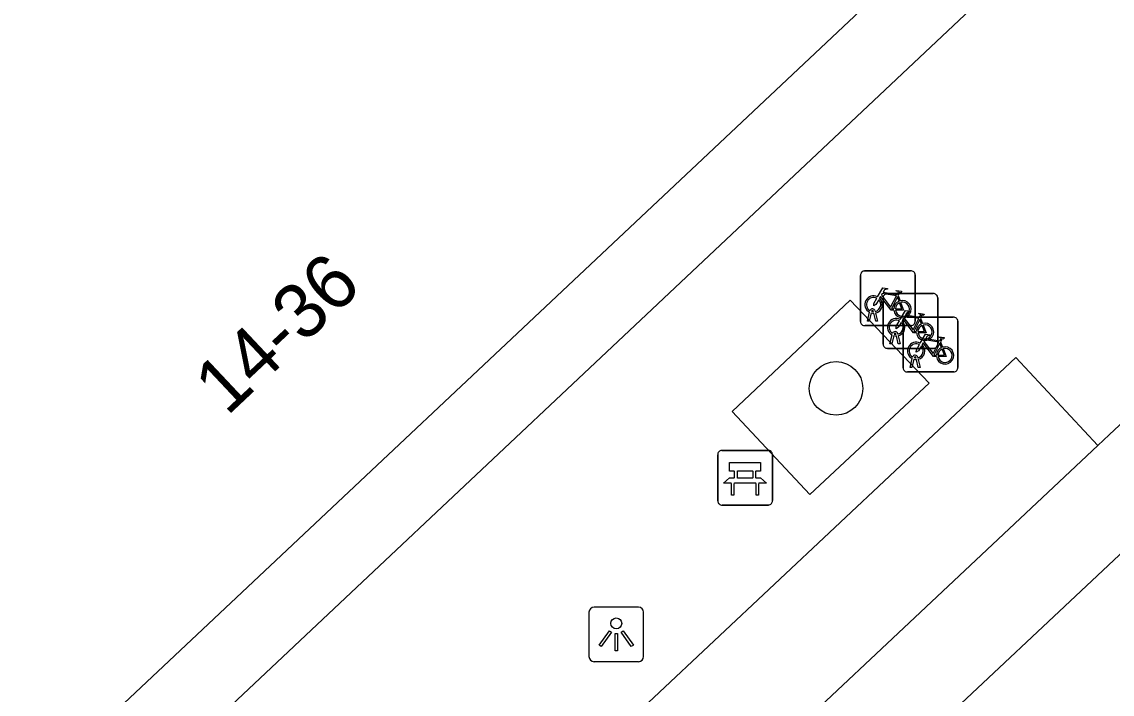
# Model space of a CAD drawing. Extents: x 162347 to 162868, y 381221 to 381813.
# Drawn here: x 162770.22 to 162790.14, y 381446.15 to 381458.43 of the extents above; entities that cross this region are included whole.
import ezdxf

# ---------------------------------------------------------------- set-up
doc = ezdxf.new("R2010")
doc.units = 0
for name, color, linetype in [('IMGEO_Bank', 7, 'Continuous'), ('IMGEO_Boom', 7, 'Continuous'), ('IMGEO_Fietsenrek', 7, 'Continuous'), ('IMGEO_Lichtpunt', 7, 'Continuous'), ('IMGEO_Pand', 7, 'Continuous'), ('IMGEO_Pand_nummerreeks', 7, 'Continuous'), ('IMGEO_Rijbaan_lokaal_gesloten', 7, 'Continuous'), ('IMGEO_Voetpad_open', 7, 'Continuous')]:
    doc.layers.add(name, color=color, linetype=linetype)

msp = doc.modelspace()

# ---------------------------------------------------------------- linework, layer by layer
at = {"layer": 'IMGEO_Bank'}
for p, q in [((162782.938, 381449.678), (162782.938, 381450.519)), ((162782.938, 381450.519), (162782.938, 381449.678)), ((162783.013, 381450.603), (162783.854, 381450.603)), ((162783.854, 381450.603), (162783.013, 381450.603)), ((162783.938, 381450.528), (162783.938, 381449.687)), ((162783.938, 381449.687), (162783.938, 381450.528)), ((162783.247, 381450.109), (162783.247, 381450.215)), ((162783.291, 381450.215), (162783.291, 381450.109)), ((162783.579, 381450.221), (162783.297, 381450.221)), ((162783.585, 381450.109), (162783.585, 381450.215)), ((162783.629, 381450.215), (162783.629, 381450.109)), ((162783.297, 381450.103), (162783.579, 381450.103)), ((162783.635, 381450.001), (162783.242, 381450.001)), ((162783.863, 381449.603), (162783.022, 381449.603)), ((162783.022, 381449.603), (162783.863, 381449.603))]:
    msp.add_line(p, q, dxfattribs=at)
for points in [[(162783.241, 381450.221), (162783.155, 381450.221), (162783.155, 381450.382), (162783.718, 381450.382), (162783.718, 381450.221), (162783.635, 381450.221)], [(162783.185, 381450.001), (162783.043, 381450.001), (162783.155, 381450.103), (162783.241, 381450.103)], [(162783.635, 381450.103), (162783.718, 381450.103), (162783.83, 381450.001), (162783.691, 381450.001)], [(162783.235, 381449.994), (162783.235, 381449.787), (162783.192, 381449.787), (162783.192, 381449.994)], [(162783.685, 381449.994), (162783.685, 381449.787), (162783.641, 381449.787), (162783.641, 381449.994)]]:
    msp.add_lwpolyline(points, dxfattribs=at)
for centre, radius, start, end in [((162783.016, 381450.525), 0.0779, 92.4484, 184.2845), ((162783.016, 381450.525), 0.0779, 92.4484, 184.2845), ((162783.86, 381450.525), 0.0779, 2.4484, 94.2845), ((162783.86, 381450.525), 0.0779, 2.4484, 94.2845), ((162783.24, 381450.214), 0.00671, 2.8957, 87.1043), ((162783.297, 381450.214), 0.00671, 92.8957, 177.1043), ((162783.579, 381450.214), 0.00671, 2.8957, 87.1043), ((162783.636, 381450.214), 0.00671, 92.8957, 177.1043), ((162783.24, 381450.11), 0.00671, 272.8957, 357.1043), ((162783.297, 381450.11), 0.00671, 182.8957, 267.1043), ((162783.579, 381450.11), 0.00671, 272.8957, 357.1043), ((162783.636, 381450.11), 0.00671, 182.8957, 267.1043), ((162783.185, 381449.994), 0.00671, 2.8957, 87.1043), ((162783.242, 381449.994), 0.00671, 92.8957, 177.1043), ((162783.634, 381449.994), 0.00671, 2.8957, 87.1043), ((162783.691, 381449.994), 0.00671, 92.8957, 177.1043), ((162783.016, 381449.681), 0.0779, 182.4484, 274.2845), ((162783.016, 381449.681), 0.0779, 182.4484, 274.2845), ((162783.86, 381449.681), 0.0779, 272.4484, 4.2845), ((162783.86, 381449.681), 0.0779, 272.4484, 4.2845)]:
    msp.add_arc(centre, radius, start, end, dxfattribs=at)
at = {"layer": 'IMGEO_Boom'}
msp.add_circle((162785.099, 381451.734), 0.489, dxfattribs=at)
at = {"layer": 'IMGEO_Fietsenrek'}
for p, q in [((162785.621, 381453.881), (162786.462, 381453.881)), ((162786.462, 381453.881), (162785.621, 381453.881)), ((162786.546, 381453.806), (162786.546, 381452.965)), ((162786.546, 381452.965), (162786.546, 381453.806)), ((162785.546, 381452.956), (162785.546, 381453.797)), ((162785.546, 381453.797), (162785.546, 381452.956)), ((162786.033, 381453.466), (162786.874, 381453.466)), ((162786.874, 381453.466), (162786.033, 381453.466)), ((162786.233, 381453.43), (162786.269, 381453.335)), ((162785.958, 381452.541), (162785.958, 381453.382)), ((162785.958, 381453.382), (162785.958, 381452.541)), ((162786.958, 381453.391), (162786.958, 381452.55)), ((162786.958, 381452.55), (162786.958, 381453.391)), ((162785.673, 381452.965), (162785.712, 381453.125)), ((162785.742, 381453.113), (162785.707, 381452.965)), ((162785.784, 381453.137), (162785.783, 381453.141)), ((162785.825, 381452.965), (162785.791, 381453.107)), ((162785.815, 381453.148), (162785.816, 381453.141)), ((162785.823, 381453.111), (162785.858, 381452.965)), ((162786.399, 381453.035), (162787.24, 381453.035)), ((162787.24, 381453.035), (162786.399, 381453.035)), ((162786.645, 381453.015), (162786.681, 381452.92)), ((162786.471, 381452.881), (162785.63, 381452.881)), ((162785.63, 381452.881), (162786.471, 381452.881)), ((162785.707, 381452.965), (162785.673, 381452.965)), ((162785.858, 381452.965), (162785.825, 381452.965)), ((162786.324, 381452.11), (162786.324, 381452.951)), ((162786.324, 381452.951), (162786.324, 381452.11)), ((162787.324, 381452.96), (162787.324, 381452.119)), ((162787.324, 381452.119), (162787.324, 381452.96)), ((162786.085, 381452.55), (162786.124, 381452.71)), ((162786.154, 381452.698), (162786.119, 381452.55)), ((162786.196, 381452.722), (162786.195, 381452.726)), ((162786.237, 381452.55), (162786.203, 381452.692)), ((162786.227, 381452.733), (162786.228, 381452.726)), ((162786.235, 381452.696), (162786.27, 381452.55)), ((162786.883, 381452.466), (162786.042, 381452.466)), ((162786.042, 381452.466), (162786.883, 381452.466)), ((162786.119, 381452.55), (162786.085, 381452.55)), ((162786.27, 381452.55), (162786.237, 381452.55)), ((162787.011, 381452.584), (162787.047, 381452.489)), ((162786.451, 381452.119), (162786.49, 381452.279)), ((162786.52, 381452.267), (162786.485, 381452.119)), ((162786.562, 381452.291), (162786.561, 381452.295)), ((162786.603, 381452.119), (162786.569, 381452.261)), ((162786.593, 381452.302), (162786.594, 381452.295)), ((162786.601, 381452.265), (162786.636, 381452.119)), ((162787.249, 381452.035), (162786.408, 381452.035)), ((162786.408, 381452.035), (162787.249, 381452.035)), ((162786.485, 381452.119), (162786.451, 381452.119)), ((162786.636, 381452.119), (162786.603, 381452.119))]:
    msp.add_line(p, q, dxfattribs=at)
for points in [[(162785.859, 381453.407), (162785.954, 381453.571), (162786.04, 381453.557), (162786.042, 381453.548), (162785.986, 381453.537), (162785.959, 381453.492), (162786.215, 381453.451)], [(162786.155, 381453.163), (162786.105, 381453.163), (162785.914, 381453.414), (162785.895, 381453.382)], [(162786.202, 381453.426), (162785.945, 381453.467), (162785.928, 381453.438), (162786.095, 381453.218), (162786.202, 381453.426)], [(162786.25, 381453.328), (162786.22, 381453.405), (162786.111, 381453.187), (162786.154, 381453.187)], [(162786.215, 381453.451), (162786.24, 381453.5), (162786.234, 381453.504), (162786.211, 381453.508), (162786.199, 381453.515), (162786.198, 381453.518), (162786.2, 381453.523), (162786.295, 381453.508), (162786.297, 381453.498), (162786.287, 381453.485), (162786.275, 381453.479), (162786.261, 381453.485), (162786.233, 381453.43)], [(162785.88, 381453.355), (162785.828, 381453.265), (162785.788, 381453.24), (162785.789, 381453.287), (162785.844, 381453.381)], [(162786.184, 381453.187), (162786.304, 381453.186), (162786.26, 381453.3)], [(162786.28, 381453.307), (162786.335, 381453.162), (162786.185, 381453.162)], [(162786.271, 381452.992), (162786.366, 381453.156), (162786.452, 381453.142), (162786.454, 381453.133), (162786.398, 381453.122), (162786.371, 381453.077), (162786.627, 381453.036)], [(162786.614, 381453.011), (162786.357, 381453.052), (162786.34, 381453.023), (162786.507, 381452.803), (162786.614, 381453.011)], [(162786.627, 381453.036), (162786.652, 381453.085), (162786.646, 381453.089), (162786.623, 381453.093), (162786.611, 381453.1), (162786.61, 381453.103), (162786.612, 381453.108), (162786.707, 381453.093), (162786.709, 381453.083), (162786.699, 381453.07), (162786.687, 381453.064), (162786.673, 381453.07), (162786.645, 381453.015)], [(162786.292, 381452.94), (162786.24, 381452.85), (162786.2, 381452.825), (162786.201, 381452.872), (162786.256, 381452.966)], [(162786.567, 381452.748), (162786.517, 381452.748), (162786.326, 381452.999), (162786.307, 381452.967)], [(162786.662, 381452.913), (162786.632, 381452.99), (162786.523, 381452.772), (162786.566, 381452.772)], [(162786.596, 381452.772), (162786.716, 381452.771), (162786.672, 381452.885)], [(162786.692, 381452.892), (162786.747, 381452.747), (162786.597, 381452.747)], [(162786.637, 381452.561), (162786.732, 381452.725), (162786.818, 381452.711), (162786.82, 381452.702), (162786.764, 381452.691), (162786.737, 381452.646), (162786.993, 381452.605)], [(162786.98, 381452.58), (162786.723, 381452.621), (162786.706, 381452.592), (162786.873, 381452.372), (162786.98, 381452.58)], [(162786.993, 381452.605), (162787.018, 381452.654), (162787.012, 381452.658), (162786.989, 381452.662), (162786.977, 381452.669), (162786.976, 381452.672), (162786.978, 381452.677), (162787.073, 381452.662), (162787.075, 381452.652), (162787.065, 381452.639), (162787.053, 381452.633), (162787.039, 381452.639), (162787.011, 381452.584)], [(162786.658, 381452.509), (162786.606, 381452.419), (162786.566, 381452.394), (162786.567, 381452.441), (162786.622, 381452.535)], [(162786.933, 381452.317), (162786.883, 381452.317), (162786.692, 381452.568), (162786.673, 381452.536)], [(162787.028, 381452.482), (162786.998, 381452.559), (162786.889, 381452.341), (162786.932, 381452.341)], [(162786.962, 381452.341), (162787.082, 381452.34), (162787.038, 381452.454)], [(162787.058, 381452.461), (162787.113, 381452.316), (162786.963, 381452.316)]]:
    msp.add_lwpolyline(points, dxfattribs=at)
for centre, radius, start, end in [((162785.624, 381453.803), 0.0779, 92.4484, 184.2845), ((162785.624, 381453.803), 0.0779, 92.4484, 184.2845), ((162786.468, 381453.803), 0.0779, 2.4484, 94.2845), ((162786.468, 381453.803), 0.0779, 2.4484, 94.2845), ((162785.786, 381453.266), 0.159, 62.6766, 242.1369), ((162786.036, 381453.388), 0.0779, 92.4484, 184.2845), ((162786.036, 381453.388), 0.0779, 92.4484, 184.2845), ((162786.88, 381453.388), 0.0779, 2.4484, 94.2845), ((162786.88, 381453.388), 0.0779, 2.4484, 94.2845), ((162785.786, 381453.266), 0.129, 63.3192, 238.903), ((162785.786, 381453.266), 0.129, 283.6043, 43.4302), ((162785.786, 381453.266), 0.159, 283.5766, 46.6042), ((162786.313, 381453.182), 0.159, 113.3408, 178.3217), ((162786.313, 381453.182), 0.159, 187.0065, 105.7708), ((162786.313, 381453.182), 0.129, 113.923, 177.9556), ((162786.313, 381453.182), 0.129, 188.6715, 104.5883), ((162785.766, 381453.137), 0.0499, 12.8025, 158.6934), ((162785.786, 381453.266), 0.159, 253.9967, 271.7867), ((162785.766, 381453.137), 0.0174, 12.8025, 163.4502), ((162785.786, 381453.266), 0.129, 253.415, 269.0204), ((162786.198, 381452.851), 0.159, 62.6766, 242.1369), ((162786.402, 381452.957), 0.0779, 92.4484, 184.2845), ((162786.402, 381452.957), 0.0779, 92.4484, 184.2845), ((162787.246, 381452.957), 0.0779, 2.4484, 94.2845), ((162787.246, 381452.957), 0.0779, 2.4484, 94.2845), ((162785.624, 381452.959), 0.0779, 182.4484, 274.2845), ((162785.624, 381452.959), 0.0779, 182.4484, 274.2845), ((162786.198, 381452.851), 0.129, 63.3192, 238.903), ((162786.198, 381452.851), 0.129, 283.6043, 43.4302), ((162786.198, 381452.851), 0.159, 283.5766, 46.6042), ((162786.468, 381452.959), 0.0779, 272.4484, 4.2845), ((162786.468, 381452.959), 0.0779, 272.4484, 4.2845), ((162786.725, 381452.767), 0.159, 113.3408, 178.3217), ((162786.725, 381452.767), 0.159, 187.0065, 105.7708), ((162786.725, 381452.767), 0.129, 113.923, 177.9556), ((162786.725, 381452.767), 0.129, 188.6715, 104.5883), ((162786.178, 381452.722), 0.0499, 12.8025, 158.6934), ((162786.198, 381452.851), 0.159, 253.9967, 271.7867), ((162786.178, 381452.722), 0.0174, 12.8025, 163.4502), ((162786.198, 381452.851), 0.129, 253.415, 269.0204), ((162786.036, 381452.544), 0.0779, 182.4484, 274.2845), ((162786.036, 381452.544), 0.0779, 182.4484, 274.2845), ((162786.564, 381452.42), 0.159, 62.6766, 242.1369), ((162786.564, 381452.42), 0.129, 63.3192, 238.903), ((162786.564, 381452.42), 0.129, 283.6043, 43.4302), ((162786.564, 381452.42), 0.159, 283.5766, 46.6042), ((162786.88, 381452.544), 0.0779, 272.4484, 4.2845), ((162786.88, 381452.544), 0.0779, 272.4484, 4.2845), ((162787.091, 381452.336), 0.159, 113.3408, 178.3217), ((162787.091, 381452.336), 0.159, 187.0065, 105.7708), ((162787.091, 381452.336), 0.129, 113.923, 177.9556), ((162787.091, 381452.336), 0.129, 188.6715, 104.5883), ((162786.544, 381452.291), 0.0499, 12.8025, 158.6934), ((162786.564, 381452.42), 0.159, 253.9967, 271.7867), ((162786.544, 381452.291), 0.0174, 12.8025, 163.4502), ((162786.564, 381452.42), 0.129, 253.415, 269.0204), ((162786.402, 381452.113), 0.0779, 182.4484, 274.2845), ((162786.402, 381452.113), 0.0779, 182.4484, 274.2845), ((162787.246, 381452.113), 0.0779, 272.4484, 4.2845), ((162787.246, 381452.113), 0.0779, 272.4484, 4.2845)]:
    msp.add_arc(centre, radius, start, end, dxfattribs=at)
at = {"layer": 'IMGEO_Lichtpunt'}
for p, q in [((162780.586, 381447.644), (162780.586, 381446.837)), ((162780.586, 381447.644), (162780.586, 381446.837)), ((162781.488, 381447.739), (162780.68, 381447.739)), ((162781.488, 381447.739), (162780.68, 381447.739)), ((162781.582, 381446.837), (162781.582, 381447.644)), ((162781.582, 381446.837), (162781.582, 381447.644)), ((162780.68, 381446.743), (162781.488, 381446.743)), ((162780.68, 381446.743), (162781.488, 381446.743))]:
    msp.add_line(p, q, dxfattribs=at)
for points in [[(162780.96, 381447.308), (162780.999, 381447.28), (162780.811, 381447.018), (162780.773, 381447.045), (162780.96, 381447.308)], [(162781.062, 381447.26), (162781.109, 381447.26), (162781.109, 381446.938), (162781.062, 381446.938), (162781.062, 381447.26)], [(162781.172, 381447.28), (162781.21, 381447.307), (162781.397, 381447.045), (162781.358, 381447.017), (162781.172, 381447.28)]]:
    msp.add_lwpolyline(points, dxfattribs=at)
msp.add_circle((162781.085, 381447.442), 0.0994, dxfattribs=at)
for centre, start, end in [((162780.68, 381447.644), 90, 180), ((162780.68, 381447.644), 90, 180), ((162781.488, 381447.644), 0, 90), ((162781.488, 381447.644), 0, 90), ((162780.68, 381446.837), 180, 270), ((162780.68, 381446.837), 180, 270), ((162781.488, 381446.837), 270, 0), ((162781.488, 381446.837), 270, 360)]:
    msp.add_arc(centre, 0.0946, start, end, dxfattribs=at)
at = {"layer": 'IMGEO_Pand'}
msp.add_lwpolyline([(162757.597, 381441.444), (162762.133, 381436.621), (162793.032, 381465.683), (162788.482, 381470.52)], dxfattribs=at)
at = {"layer": 'IMGEO_Rijbaan_lokaal_gesloten'}
for points in [[(162794.963, 381455.443), (162796.149, 381454.202), (162771.451, 381431.019), (162770.259, 381432.276)], [(162794.963, 381455.443), (162790.092, 381450.889), (162789.882, 381450.69)], [(162789.882, 381450.69), (162772.259, 381434.128)]]:
    msp.add_lwpolyline(points, dxfattribs=at)
at = {"layer": 'IMGEO_Voetpad_open'}
for points in [[(162762.117, 381434.713), (162794.926, 381465.598)], [(162786.799, 381451.83), (162785.356, 381453.348), (162783.199, 381451.315), (162784.619, 381449.795), (162786.799, 381451.83)], [(162789.882, 381450.69), (162788.383, 381452.301), (162770.752, 381435.738), (162772.259, 381434.128)]]:
    msp.add_lwpolyline(points, dxfattribs=at)

# ---------------------------------------------------------------- texts
at = {"layer": 'IMGEO_Pand_nummerreeks'}
msp.add_text('14-36', height=1, rotation=43.2452, dxfattribs=at).set_placement((162773.973, 381451.216))

doc.saveas('drawing.dxf')
